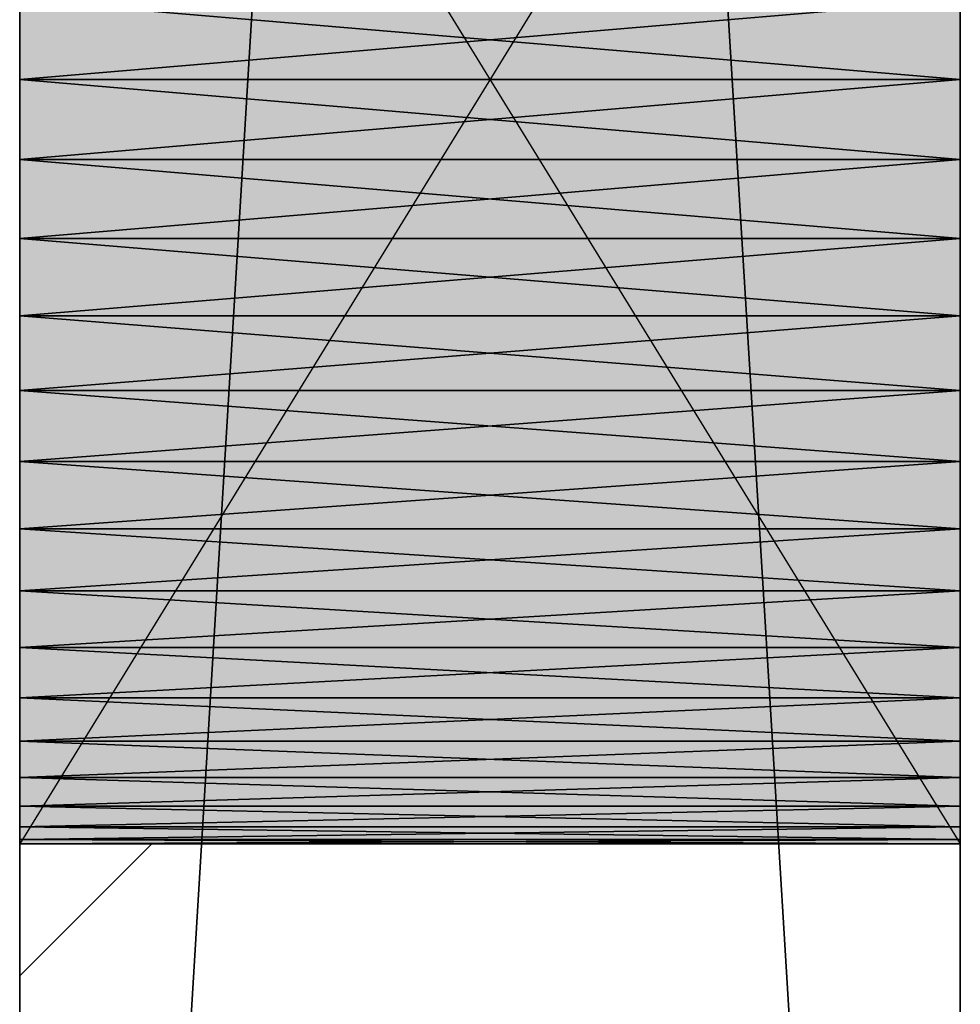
# Model space of a CAD drawing. Header units: millimetres. Extents: x 40580 to 559114, y -343730 to 81020.
# Tile 612 of 656: x 496413 to 496613, y -74560 to -74351. Entities that reach past the tile are written whole.
import ezdxf

# ---------------------------------------------------------------- set-up
doc = ezdxf.new("R2010")
doc.units = ezdxf.units.MM
doc.linetypes.add('______11', pattern=[500, 400, -50, 0, -50])
doc.linetypes.add('______5', pattern=[1100, 800, -100, 100, -100])
for name, color, linetype in [('_____________1', 7, 'Continuous'), ('___________________', 253, '______5'), ('__________________________', 22, 'Continuous')]:
    doc.layers.add(name, color=color, linetype=linetype)
doc.layers.add('Standard', color=7, linetype='Continuous', lineweight=25)

msp = doc.modelspace()

# ---------------------------------------------------------------- linework, layer by layer
at = {"layer": '_____________1', "color": 253, "linetype": '______5'}
msp.add_line((496413.23, -74554.36), (496441.32, -74526.26), dxfattribs=at)
at = {"layer": '___________________', "color": 253, "linetype": '______11'}
msp.add_line((496613.23, -83999.45), (496613.23, -58897.17), dxfattribs=at)
msp.add_line((496613.23, -83999.45), (496613.23, -58897.17), dxfattribs=at)
at = {"layer": '__________________________', "color": 92, "linetype": 'Continuous'}
for p, q in [((496413.23, -74201.26), (496413.23, -74526.26)), ((496613.23, -74201.26), (496413.23, -74526.26)), ((496413.23, -74201.26), (496613.23, -74526.26)), ((496613.23, -74526.26), (496613.23, -74201.26)), ((496413.23, -74526.26), (496613.23, -74526.26))]:
    msp.add_line(p, q, dxfattribs=at)
at = {"layer": 'Standard', "color": 3, "linetype": 'Continuous'}
for points in [[(496413.23, -74526.26), (496413.23, -74201.26), (496613.23, -74526.26)], [(496613.23, -74526.26), (496413.23, -74201.26), (496613.23, -74201.26)]]:
    msp.add_solid(points, dxfattribs=at)

# ---------------------------------------------------------------- meshes
at = {"layer": '_____________1', "color": 7, "linetype": 'Continuous'}
mesh = msp.add_polyface(dxfattribs=at)
corners = [(496413.23, -71863.76, -3800), (496413.23, -75163.76, -3800), (496413.23, -75163.76, -350), (496413.23, -71863.76, -350), (496413.23, -72422.71, -2353.79), (496413.23, -72418.31, -2370.22), (496413.23, -72412.21, -2386.09), (496413.23, -72404.49, -2401.25), (496413.23, -72395.23, -2415.52), (496413.23, -72384.52, -2428.73), (496413.23, -72372.49, -2440.76), (496413.23, -72359.28, -2451.47), (496413.23, -72345.01, -2460.73), (496413.23, -72329.86, -2468.45), (496413.23, -72313.98, -2474.55), (496413.23, -72297.55, -2478.95), (496413.23, -72280.75, -2481.61), (496413.23, -72263.76, -2482.5), (496413.23, -72246.78, -2481.61), (496413.23, -72229.98, -2478.95), (496413.23, -72213.55, -2474.55), (496413.23, -72197.67, -2468.45), (496413.23, -72182.51, -2460.73), (496413.23, -72168.25, -2451.47), (496413.23, -72155.03, -2440.76), (496413.23, -72143, -2428.73), (496413.23, -72132.3, -2415.52), (496413.23, -72123.03, -2401.25), (496413.23, -72115.31, -2386.09), (496413.23, -72109.21, -2370.22), (496413.23, -72104.81, -2353.79), (496413.23, -72102.15, -2336.99), (496413.23, -72101.26, -2320), (496413.23, -72102.15, -2303.01), (496413.23, -72104.81, -2286.21), (496413.23, -72109.21, -2269.78), (496413.23, -72115.31, -2253.91), (496413.23, -72123.03, -2238.75), (496413.23, -72132.3, -2224.48), (496413.23, -72143, -2211.27), (496413.23, -72155.03, -2199.24), (496413.23, -72168.25, -2188.53), (496413.23, -72182.51, -2179.27), (496413.23, -72197.67, -2171.55), (496413.23, -72213.55, -2165.45), (496413.23, -72229.98, -2161.05), (496413.23, -72246.78, -2158.39), (496413.23, -72263.76, -2157.5), (496413.23, -72280.75, -2158.39), (496413.23, -72297.55, -2161.05), (496413.23, -72313.98, -2165.45), (496413.23, -72329.86, -2171.55), (496413.23, -72345.01, -2179.27), (496413.23, -72359.28, -2188.53), (496413.23, -72372.49, -2199.24), (496413.23, -72384.52, -2211.27), (496413.23, -72395.23, -2224.48), (496413.23, -72404.49, -2238.75), (496413.23, -72412.21, -2253.91), (496413.23, -72418.31, -2269.78), (496413.23, -72422.71, -2286.21), (496413.23, -72425.37, -2303.01), (496413.23, -72426.26, -2320), (496413.23, -72425.37, -2336.99), (496413.23, -73022.71, -2353.79), (496413.23, -73018.31, -2370.22), (496413.23, -73012.21, -2386.09), (496413.23, -73004.49, -2401.25), (496413.23, -72995.23, -2415.52), (496413.23, -72984.52, -2428.73), (496413.23, -72972.49, -2440.76), (496413.23, -72959.28, -2451.47), (496413.23, -72945.01, -2460.73), (496413.23, -72929.86, -2468.45), (496413.23, -72913.98, -2474.55), (496413.23, -72897.55, -2478.95), (496413.23, -72880.75, -2481.61), (496413.23, -72863.76, -2482.5), (496413.23, -72846.78, -2481.61), (496413.23, -72829.98, -2478.95), (496413.23, -72813.55, -2474.55), (496413.23, -72797.67, -2468.45), (496413.23, -72782.51, -2460.73), (496413.23, -72768.25, -2451.47), (496413.23, -72755.03, -2440.76), (496413.23, -72743, -2428.73), (496413.23, -72732.3, -2415.52), (496413.23, -72723.03, -2401.25), (496413.23, -72715.31, -2386.09), (496413.23, -72709.21, -2370.22), (496413.23, -72704.81, -2353.79), (496413.23, -72702.15, -2336.99), (496413.23, -72701.26, -2320), (496413.23, -72702.15, -2303.01), (496413.23, -72704.81, -2286.21), (496413.23, -72709.21, -2269.78), (496413.23, -72715.31, -2253.91), (496413.23, -72723.03, -2238.75), (496413.23, -72732.3, -2224.48), (496413.23, -72743, -2211.27), (496413.23, -72755.03, -2199.24), (496413.23, -72768.25, -2188.53), (496413.23, -72782.51, -2179.27), (496413.23, -72797.67, -2171.55), (496413.23, -72813.55, -2165.45), (496413.23, -72829.98, -2161.05), (496413.23, -72846.78, -2158.39), (496413.23, -72863.76, -2157.5), (496413.23, -72880.75, -2158.39), (496413.23, -72897.55, -2161.05), (496413.23, -72913.98, -2165.45), (496413.23, -72929.86, -2171.55), (496413.23, -72945.01, -2179.27), (496413.23, -72959.28, -2188.53), (496413.23, -72972.49, -2199.24), (496413.23, -72984.52, -2211.27), (496413.23, -72995.23, -2224.48), (496413.23, -73004.49, -2238.75), (496413.23, -73012.21, -2253.91), (496413.23, -73018.31, -2269.78), (496413.23, -73022.71, -2286.21), (496413.23, -73025.37, -2303.01), (496413.23, -73026.26, -2320), (496413.23, -73025.37, -2336.99), (496413.23, -74522.71, -2353.79), (496413.23, -74518.31, -2370.22), (496413.23, -74512.21, -2386.09), (496413.23, -74504.49, -2401.25), (496413.23, -74495.23, -2415.52), (496413.23, -74484.52, -2428.73), (496413.23, -74472.49, -2440.76), (496413.23, -74459.28, -2451.47), (496413.23, -74445.01, -2460.73), (496413.23, -74429.86, -2468.45), (496413.23, -74413.98, -2474.55), (496413.23, -74397.55, -2478.95), (496413.23, -74380.75, -2481.61), (496413.23, -74363.76, -2482.5), (496413.23, -74346.78, -2481.61), (496413.23, -74329.98, -2478.95), (496413.23, -74313.55, -2474.55), (496413.23, -74297.67, -2468.45), (496413.23, -74282.51, -2460.73), (496413.23, -74268.25, -2451.47), (496413.23, -74255.03, -2440.76), (496413.23, -74243, -2428.73), (496413.23, -74232.3, -2415.52), (496413.23, -74223.03, -2401.25), (496413.23, -74215.31, -2386.09), (496413.23, -74209.21, -2370.22), (496413.23, -74204.81, -2353.79), (496413.23, -74202.15, -2336.99), (496413.23, -74201.26, -2320), (496413.23, -74202.15, -2303.01), (496413.23, -74204.81, -2286.21), (496413.23, -74209.21, -2269.78), (496413.23, -74215.31, -2253.91), (496413.23, -74223.03, -2238.75), (496413.23, -74232.3, -2224.48), (496413.23, -74243, -2211.27), (496413.23, -74255.03, -2199.24), (496413.23, -74268.25, -2188.53), (496413.23, -74282.51, -2179.27), (496413.23, -74297.67, -2171.55), (496413.23, -74313.55, -2165.45), (496413.23, -74329.98, -2161.05), (496413.23, -74346.78, -2158.39), (496413.23, -74363.76, -2157.5), (496413.23, -74380.75, -2158.39), (496413.23, -74397.55, -2161.05), (496413.23, -74413.98, -2165.45), (496413.23, -74429.86, -2171.55), (496413.23, -74445.01, -2179.27), (496413.23, -74459.28, -2188.53), (496413.23, -74472.49, -2199.24), (496413.23, -74484.52, -2211.27), (496413.23, -74495.23, -2224.48), (496413.23, -74504.49, -2238.75), (496413.23, -74512.21, -2253.91), (496413.23, -74518.31, -2269.78), (496413.23, -74522.71, -2286.21), (496413.23, -74525.37, -2303.01), (496413.23, -74526.26, -2320), (496413.23, -74525.37, -2336.99)]
mesh.append_faces([[corners[k] for k in face] for face in [(103, 3, 55), (2, 120, 166), (139, 123, 1), (80, 5, 1)]], dxfattribs={"vtx0": -1, "vtx1": -1, "vtx2": -1, "color": 7})
mesh.append_faces([[corners[k] for k in face] for face in [(4, 84, 85), (91, 63, 4), (92, 62, 63), (93, 59, 60), (62, 92, 93), (94, 55, 56), (59, 93, 94), (115, 2, 3), (121, 156, 157), (179, 1, 2), (122, 149, 150), (152, 121, 122), (1, 124, 125), (149, 122, 123), (84, 4, 5), (7, 0, 1)]], dxfattribs={"vtx0": -1, "vtx2": -1, "color": 7})
mesh.append_faces([[corners[k] for k in face] for face in [(85, 86, 4), (86, 87, 4), (87, 88, 4), (88, 89, 4), (89, 90, 4), (90, 91, 4), (91, 92, 63), (60, 61, 93), (61, 62, 93), (56, 57, 94), (57, 58, 94), (58, 59, 94), (94, 95, 55), (95, 96, 55), (96, 97, 55), (97, 98, 55), (98, 99, 55), (99, 100, 55), (100, 101, 55), (101, 102, 55), (102, 103, 55), (103, 104, 3), (104, 105, 3), (105, 106, 3), (106, 107, 3), (107, 108, 3), (108, 109, 3), (109, 110, 3), (110, 111, 3), (111, 112, 3), (112, 113, 3), (113, 114, 3), (114, 115, 3), (115, 116, 2), (116, 117, 2), (117, 118, 2), (118, 119, 2), (119, 120, 2), (120, 121, 157), (157, 158, 120), (158, 159, 120), (159, 160, 120), (160, 161, 120), (161, 162, 120), (162, 163, 120), (163, 164, 120), (164, 165, 120), (165, 166, 120), (166, 167, 2), (167, 168, 2), (168, 169, 2), (169, 170, 2), (170, 171, 2), (171, 172, 2), (172, 173, 2), (173, 174, 2), (174, 175, 2), (175, 176, 2), (176, 177, 2), (177, 178, 2), (178, 179, 2), (179, 180, 1), (180, 181, 1), (181, 182, 1), (182, 183, 1), (183, 124, 1), (150, 151, 122), (151, 152, 122), (152, 153, 121), (153, 154, 121), (154, 155, 121), (155, 156, 121), (125, 126, 1), (126, 127, 1), (127, 128, 1), (128, 129, 1), (129, 130, 1), (130, 131, 1), (131, 132, 1), (132, 133, 1), (133, 134, 1), (134, 135, 1), (135, 136, 1), (136, 137, 1), (137, 138, 1), (138, 139, 1), (139, 140, 123), (140, 141, 123), (141, 142, 123), (142, 143, 123), (143, 144, 123), (144, 145, 123), (145, 146, 123), (146, 147, 123), (147, 148, 123), (148, 149, 123), (123, 64, 1), (64, 65, 1), (65, 66, 1), (66, 67, 1), (67, 68, 1), (68, 69, 1), (69, 70, 1), (70, 71, 1), (71, 72, 1), (72, 73, 1), (73, 74, 1), (74, 75, 1), (75, 76, 1), (76, 77, 1), (77, 78, 1), (78, 79, 1), (79, 80, 1), (80, 81, 5), (81, 82, 5), (82, 83, 5), (83, 84, 5), (5, 6, 1), (6, 7, 1), (7, 8, 0), (8, 9, 0), (9, 10, 0), (10, 11, 0), (11, 12, 0), (12, 13, 0), (13, 14, 0), (14, 15, 0), (15, 16, 0), (16, 17, 0), (17, 18, 0), (18, 19, 0), (19, 20, 0), (20, 21, 0), (21, 22, 0), (22, 23, 0), (23, 24, 0), (24, 25, 0), (25, 26, 0), (26, 27, 0), (27, 28, 0), (28, 29, 0), (29, 30, 0), (30, 31, 0), (31, 32, 0), (32, 33, 0), (33, 34, 0), (3, 0, 34), (34, 35, 3), (35, 36, 3), (36, 37, 3), (37, 38, 3), (38, 39, 3), (39, 40, 3), (40, 41, 3), (41, 42, 3), (42, 43, 3), (43, 44, 3), (44, 45, 3), (45, 46, 3), (46, 47, 3), (47, 48, 3), (48, 49, 3), (49, 50, 3), (50, 51, 3), (51, 52, 3), (52, 53, 3), (53, 54, 3), (54, 55, 3)]], dxfattribs={"vtx1": -1, "vtx2": -1, "color": 7})
mesh = msp.add_polyface(dxfattribs=at)
corners = [(496613.23, -75163.76, -3800), (496413.23, -75163.76, -3800), (496413.23, -71863.76, -3800), (496613.23, -71863.76, -3800)]
mesh.append_faces([[corners[k] for k in face] for face in [(1, 2, 0)]], dxfattribs={"vtx1": -1, "color": 7})
mesh.append_faces([[corners[k] for k in face] for face in [(2, 3, 0)]], dxfattribs={"vtx2": -1, "color": 7})
mesh = msp.add_polyface(dxfattribs=at)
corners = [(496413.23, -75163.76, -350), (496613.23, -75163.76, -350), (496613.23, -71863.76, -350), (496413.23, -71863.76, -350)]
mesh.append_faces([[corners[k] for k in face] for face in [(1, 2, 0)]], dxfattribs={"vtx1": -1, "color": 7})
mesh.append_faces([[corners[k] for k in face] for face in [(2, 3, 0)]], dxfattribs={"vtx2": -1, "color": 7})
mesh = msp.add_polyface(dxfattribs=at)
corners = [(496613.23, -75163.76, -3800), (496613.23, -71863.76, -3800), (496613.23, -71863.76, -350), (496613.23, -75163.76, -350), (496613.23, -72418.31, -2269.78), (496613.23, -72412.21, -2253.91), (496613.23, -72404.49, -2238.75), (496613.23, -72395.23, -2224.48), (496613.23, -72384.52, -2211.27), (496613.23, -72372.49, -2199.24), (496613.23, -72359.28, -2188.53), (496613.23, -72345.01, -2179.27), (496613.23, -72329.86, -2171.55), (496613.23, -72313.98, -2165.45), (496613.23, -72297.55, -2161.05), (496613.23, -72280.75, -2158.39), (496613.23, -72263.76, -2157.5), (496613.23, -72246.78, -2158.39), (496613.23, -72229.98, -2161.05), (496613.23, -72213.55, -2165.45), (496613.23, -72197.67, -2171.55), (496613.23, -72182.51, -2179.27), (496613.23, -72168.25, -2188.53), (496613.23, -72155.03, -2199.24), (496613.23, -72143, -2211.27), (496613.23, -72132.3, -2224.48), (496613.23, -72123.03, -2238.75), (496613.23, -72115.31, -2253.91), (496613.23, -72109.21, -2269.78), (496613.23, -72104.81, -2286.21), (496613.23, -72102.15, -2303.01), (496613.23, -72101.26, -2320), (496613.23, -72102.15, -2336.99), (496613.23, -72104.81, -2353.79), (496613.23, -72109.21, -2370.22), (496613.23, -72115.31, -2386.09), (496613.23, -72123.03, -2401.25), (496613.23, -72132.3, -2415.52), (496613.23, -72143, -2428.73), (496613.23, -72155.03, -2440.76), (496613.23, -72168.25, -2451.47), (496613.23, -72182.51, -2460.73), (496613.23, -72197.67, -2468.45), (496613.23, -72213.55, -2474.55), (496613.23, -72229.98, -2478.95), (496613.23, -72246.78, -2481.61), (496613.23, -72263.76, -2482.5), (496613.23, -72280.75, -2481.61), (496613.23, -72297.55, -2478.95), (496613.23, -72313.98, -2474.55), (496613.23, -72329.86, -2468.45), (496613.23, -72345.01, -2460.73), (496613.23, -72359.28, -2451.47), (496613.23, -72372.49, -2440.76), (496613.23, -72384.52, -2428.73), (496613.23, -72395.23, -2415.52), (496613.23, -72404.49, -2401.25), (496613.23, -72412.21, -2386.09), (496613.23, -72418.31, -2370.22), (496613.23, -72422.71, -2353.79), (496613.23, -72425.37, -2336.99), (496613.23, -72426.26, -2320), (496613.23, -72425.37, -2303.01), (496613.23, -72422.71, -2286.21), (496613.23, -73018.31, -2269.78), (496613.23, -73012.21, -2253.91), (496613.23, -73004.49, -2238.75), (496613.23, -72995.23, -2224.48), (496613.23, -72984.52, -2211.27), (496613.23, -72972.49, -2199.24), (496613.23, -72959.28, -2188.53), (496613.23, -72945.01, -2179.27), (496613.23, -72929.86, -2171.55), (496613.23, -72913.98, -2165.45), (496613.23, -72897.55, -2161.05), (496613.23, -72880.75, -2158.39), (496613.23, -72863.76, -2157.5), (496613.23, -72846.78, -2158.39), (496613.23, -72829.98, -2161.05), (496613.23, -72813.55, -2165.45), (496613.23, -72797.67, -2171.55), (496613.23, -72782.51, -2179.27), (496613.23, -72768.25, -2188.53), (496613.23, -72755.03, -2199.24), (496613.23, -72743, -2211.27), (496613.23, -72732.3, -2224.48), (496613.23, -72723.03, -2238.75), (496613.23, -72715.31, -2253.91), (496613.23, -72709.21, -2269.78), (496613.23, -72704.81, -2286.21), (496613.23, -72702.15, -2303.01), (496613.23, -72701.26, -2320), (496613.23, -72702.15, -2336.99), (496613.23, -72704.81, -2353.79), (496613.23, -72709.21, -2370.22), (496613.23, -72715.31, -2386.09), (496613.23, -72723.03, -2401.25), (496613.23, -72732.3, -2415.52), (496613.23, -72743, -2428.73), (496613.23, -72755.03, -2440.76), (496613.23, -72768.25, -2451.47), (496613.23, -72782.51, -2460.73), (496613.23, -72797.67, -2468.45), (496613.23, -72813.55, -2474.55), (496613.23, -72829.98, -2478.95), (496613.23, -72846.78, -2481.61), (496613.23, -72863.76, -2482.5), (496613.23, -72880.75, -2481.61), (496613.23, -72897.55, -2478.95), (496613.23, -72913.98, -2474.55), (496613.23, -72929.86, -2468.45), (496613.23, -72945.01, -2460.73), (496613.23, -72959.28, -2451.47), (496613.23, -72972.49, -2440.76), (496613.23, -72984.52, -2428.73), (496613.23, -72995.23, -2415.52), (496613.23, -73004.49, -2401.25), (496613.23, -73012.21, -2386.09), (496613.23, -73018.31, -2370.22), (496613.23, -73022.71, -2353.79), (496613.23, -73025.37, -2336.99), (496613.23, -73026.26, -2320), (496613.23, -73025.37, -2303.01), (496613.23, -73022.71, -2286.21), (496613.23, -74518.31, -2269.78), (496613.23, -74512.21, -2253.91), (496613.23, -74504.49, -2238.75), (496613.23, -74495.23, -2224.48), (496613.23, -74484.52, -2211.27), (496613.23, -74472.49, -2199.24), (496613.23, -74459.28, -2188.53), (496613.23, -74445.01, -2179.27), (496613.23, -74429.86, -2171.55), (496613.23, -74413.98, -2165.45), (496613.23, -74397.55, -2161.05), (496613.23, -74380.75, -2158.39), (496613.23, -74363.76, -2157.5), (496613.23, -74346.78, -2158.39), (496613.23, -74329.98, -2161.05), (496613.23, -74313.55, -2165.45), (496613.23, -74297.67, -2171.55), (496613.23, -74282.51, -2179.27), (496613.23, -74268.25, -2188.53), (496613.23, -74255.03, -2199.24), (496613.23, -74243, -2211.27), (496613.23, -74232.3, -2224.48), (496613.23, -74223.03, -2238.75), (496613.23, -74215.31, -2253.91), (496613.23, -74209.21, -2269.78), (496613.23, -74204.81, -2286.21), (496613.23, -74202.15, -2303.01), (496613.23, -74201.26, -2320), (496613.23, -74202.15, -2336.99), (496613.23, -74204.81, -2353.79), (496613.23, -74209.21, -2370.22), (496613.23, -74215.31, -2386.09), (496613.23, -74223.03, -2401.25), (496613.23, -74232.3, -2415.52), (496613.23, -74243, -2428.73), (496613.23, -74255.03, -2440.76), (496613.23, -74268.25, -2451.47), (496613.23, -74282.51, -2460.73), (496613.23, -74297.67, -2468.45), (496613.23, -74313.55, -2474.55), (496613.23, -74329.98, -2478.95), (496613.23, -74346.78, -2481.61), (496613.23, -74363.76, -2482.5), (496613.23, -74380.75, -2481.61), (496613.23, -74397.55, -2478.95), (496613.23, -74413.98, -2474.55), (496613.23, -74429.86, -2468.45), (496613.23, -74445.01, -2460.73), (496613.23, -74459.28, -2451.47), (496613.23, -74472.49, -2440.76), (496613.23, -74484.52, -2428.73), (496613.23, -74495.23, -2415.52), (496613.23, -74504.49, -2401.25), (496613.23, -74512.21, -2386.09), (496613.23, -74518.31, -2370.22), (496613.23, -74522.71, -2353.79), (496613.23, -74525.37, -2336.99), (496613.23, -74526.26, -2320), (496613.23, -74525.37, -2303.01), (496613.23, -74522.71, -2286.21)]
mesh.append_faces([[corners[k] for k in face] for face in [(138, 65, 3), (0, 64, 164), (79, 5, 3), (0, 4, 101)]], dxfattribs={"vtx0": -1, "vtx1": -1, "vtx2": -1, "color": 7})
mesh.append_faces([[corners[k] for k in face] for face in [(0, 124, 125), (151, 64, 65), (90, 4, 5), (7, 2, 3), (30, 1, 2), (57, 0, 1)]], dxfattribs={"vtx0": -1, "vtx2": -1, "color": 7})
mesh.append_faces([[corners[k] for k in face] for face in [(3, 0, 125), (125, 126, 3), (126, 127, 3), (127, 128, 3), (128, 129, 3), (129, 130, 3), (130, 131, 3), (131, 132, 3), (132, 133, 3), (133, 134, 3), (134, 135, 3), (135, 136, 3), (136, 137, 3), (137, 138, 3), (138, 139, 65), (139, 140, 65), (140, 141, 65), (141, 142, 65), (142, 143, 65), (143, 144, 65), (144, 145, 65), (145, 146, 65), (146, 147, 65), (147, 148, 65), (148, 149, 65), (149, 150, 65), (150, 151, 65), (151, 152, 64), (152, 153, 64), (153, 154, 64), (154, 155, 64), (155, 156, 64), (156, 157, 64), (157, 158, 64), (158, 159, 64), (159, 160, 64), (160, 161, 64), (161, 162, 64), (162, 163, 64), (163, 164, 64), (164, 165, 0), (165, 166, 0), (166, 167, 0), (167, 168, 0), (168, 169, 0), (169, 170, 0), (170, 171, 0), (171, 172, 0), (172, 173, 0), (173, 174, 0), (174, 175, 0), (175, 176, 0), (176, 177, 0), (177, 178, 0), (178, 179, 0), (179, 180, 0), (180, 181, 0), (181, 182, 0), (182, 183, 0), (183, 124, 0), (65, 66, 3), (66, 67, 3), (67, 68, 3), (68, 69, 3), (69, 70, 3), (70, 71, 3), (71, 72, 3), (72, 73, 3), (73, 74, 3), (74, 75, 3), (75, 76, 3), (76, 77, 3), (77, 78, 3), (78, 79, 3), (79, 80, 5), (80, 81, 5), (81, 82, 5), (82, 83, 5), (83, 84, 5), (84, 85, 5), (85, 86, 5), (86, 87, 5), (87, 88, 5), (88, 89, 5), (89, 90, 5), (90, 91, 4), (91, 92, 4), (92, 93, 4), (93, 94, 4), (94, 95, 4), (95, 96, 4), (96, 97, 4), (97, 98, 4), (98, 99, 4), (99, 100, 4), (100, 101, 4), (101, 102, 0), (102, 103, 0), (103, 104, 0), (104, 105, 0), (105, 106, 0), (106, 107, 0), (107, 108, 0), (108, 109, 0), (109, 110, 0), (110, 111, 0), (111, 112, 0), (112, 113, 0), (113, 114, 0), (114, 115, 0), (115, 116, 0), (116, 117, 0), (117, 118, 0), (118, 119, 0), (119, 120, 0), (120, 121, 0), (121, 122, 0), (122, 123, 0), (123, 64, 0), (5, 6, 3), (6, 7, 3), (7, 8, 2), (8, 9, 2), (9, 10, 2), (10, 11, 2), (11, 12, 2), (12, 13, 2), (13, 14, 2), (14, 15, 2), (15, 16, 2), (16, 17, 2), (17, 18, 2), (18, 19, 2), (19, 20, 2), (20, 21, 2), (21, 22, 2), (22, 23, 2), (23, 24, 2), (24, 25, 2), (25, 26, 2), (26, 27, 2), (27, 28, 2), (28, 29, 2), (29, 30, 2), (30, 31, 1), (31, 32, 1), (32, 33, 1), (33, 34, 1), (34, 35, 1), (35, 36, 1), (36, 37, 1), (37, 38, 1), (38, 39, 1), (39, 40, 1), (40, 41, 1), (41, 42, 1), (42, 43, 1), (43, 44, 1), (44, 45, 1), (45, 46, 1), (46, 47, 1), (47, 48, 1), (48, 49, 1), (49, 50, 1), (50, 51, 1), (51, 52, 1), (52, 53, 1), (53, 54, 1), (54, 55, 1), (55, 56, 1), (56, 57, 1), (57, 58, 0), (58, 59, 0), (59, 60, 0), (60, 61, 0), (61, 62, 0), (62, 63, 0), (63, 4, 0)]], dxfattribs={"vtx1": -1, "vtx2": -1, "color": 7})
mesh = msp.add_polyface(dxfattribs=at)
corners = [(496613.23, -74363.76, -2482.5), (496613.23, -74346.78, -2481.61), (496413.23, -74346.78, -2481.61), (496413.23, -74363.76, -2482.5)]
mesh.append_faces([[corners[k] for k in face] for face in [(1, 2, 0)]], dxfattribs={"vtx1": -1, "color": 7})
mesh.append_faces([[corners[k] for k in face] for face in [(2, 3, 0)]], dxfattribs={"vtx2": -1, "color": 7})
mesh = msp.add_polyface(dxfattribs=at)
corners = [(496613.23, -74346.78, -2158.39), (496613.23, -74363.76, -2157.5), (496413.23, -74363.76, -2157.5), (496413.23, -74346.78, -2158.39)]
mesh.append_faces([[corners[k] for k in face] for face in [(1, 2, 0)]], dxfattribs={"vtx1": -1, "color": 7})
mesh.append_faces([[corners[k] for k in face] for face in [(2, 3, 0)]], dxfattribs={"vtx2": -1, "color": 7})
mesh = msp.add_polyface(dxfattribs=at)
corners = [(496613.23, -74380.75, -2481.61), (496613.23, -74363.76, -2482.5), (496413.23, -74363.76, -2482.5), (496413.23, -74380.75, -2481.61)]
mesh.append_faces([[corners[k] for k in face] for face in [(1, 2, 0)]], dxfattribs={"vtx1": -1, "color": 7})
mesh.append_faces([[corners[k] for k in face] for face in [(2, 3, 0)]], dxfattribs={"vtx2": -1, "color": 7})
mesh = msp.add_polyface(dxfattribs=at)
corners = [(496613.23, -74363.76, -2157.5), (496613.23, -74380.75, -2158.39), (496413.23, -74380.75, -2158.39), (496413.23, -74363.76, -2157.5)]
mesh.append_faces([[corners[k] for k in face] for face in [(1, 2, 0)]], dxfattribs={"vtx1": -1, "color": 7})
mesh.append_faces([[corners[k] for k in face] for face in [(2, 3, 0)]], dxfattribs={"vtx2": -1, "color": 7})
mesh = msp.add_polyface(dxfattribs=at)
corners = [(496613.23, -74397.55, -2478.95), (496613.23, -74380.75, -2481.61), (496413.23, -74380.75, -2481.61), (496413.23, -74397.55, -2478.95)]
mesh.append_faces([[corners[k] for k in face] for face in [(1, 2, 0)]], dxfattribs={"vtx1": -1, "color": 7})
mesh.append_faces([[corners[k] for k in face] for face in [(2, 3, 0)]], dxfattribs={"vtx2": -1, "color": 7})
mesh = msp.add_polyface(dxfattribs=at)
corners = [(496613.23, -74380.75, -2158.39), (496613.23, -74397.55, -2161.05), (496413.23, -74397.55, -2161.05), (496413.23, -74380.75, -2158.39)]
mesh.append_faces([[corners[k] for k in face] for face in [(1, 2, 0)]], dxfattribs={"vtx1": -1, "color": 7})
mesh.append_faces([[corners[k] for k in face] for face in [(2, 3, 0)]], dxfattribs={"vtx2": -1, "color": 7})
mesh = msp.add_polyface(dxfattribs=at)
corners = [(496613.23, -74413.98, -2474.55), (496613.23, -74397.55, -2478.95), (496413.23, -74397.55, -2478.95), (496413.23, -74413.98, -2474.55)]
mesh.append_faces([[corners[k] for k in face] for face in [(1, 2, 0)]], dxfattribs={"vtx1": -1, "color": 7})
mesh.append_faces([[corners[k] for k in face] for face in [(2, 3, 0)]], dxfattribs={"vtx2": -1, "color": 7})
mesh = msp.add_polyface(dxfattribs=at)
corners = [(496613.23, -74397.55, -2161.05), (496613.23, -74413.98, -2165.45), (496413.23, -74413.98, -2165.45), (496413.23, -74397.55, -2161.05)]
mesh.append_faces([[corners[k] for k in face] for face in [(1, 2, 0)]], dxfattribs={"vtx1": -1, "color": 7})
mesh.append_faces([[corners[k] for k in face] for face in [(2, 3, 0)]], dxfattribs={"vtx2": -1, "color": 7})
mesh = msp.add_polyface(dxfattribs=at)
corners = [(496613.23, -74429.86, -2468.45), (496613.23, -74413.98, -2474.55), (496413.23, -74413.98, -2474.55), (496413.23, -74429.86, -2468.45)]
mesh.append_faces([[corners[k] for k in face] for face in [(1, 2, 0)]], dxfattribs={"vtx1": -1, "color": 7})
mesh.append_faces([[corners[k] for k in face] for face in [(2, 3, 0)]], dxfattribs={"vtx2": -1, "color": 7})
mesh = msp.add_polyface(dxfattribs=at)
corners = [(496613.23, -74413.98, -2165.45), (496613.23, -74429.86, -2171.55), (496413.23, -74429.86, -2171.55), (496413.23, -74413.98, -2165.45)]
mesh.append_faces([[corners[k] for k in face] for face in [(1, 2, 0)]], dxfattribs={"vtx1": -1, "color": 7})
mesh.append_faces([[corners[k] for k in face] for face in [(2, 3, 0)]], dxfattribs={"vtx2": -1, "color": 7})
mesh = msp.add_polyface(dxfattribs=at)
corners = [(496613.23, -74445.01, -2460.73), (496613.23, -74429.86, -2468.45), (496413.23, -74429.86, -2468.45), (496413.23, -74445.01, -2460.73)]
mesh.append_faces([[corners[k] for k in face] for face in [(1, 2, 0)]], dxfattribs={"vtx1": -1, "color": 7})
mesh.append_faces([[corners[k] for k in face] for face in [(2, 3, 0)]], dxfattribs={"vtx2": -1, "color": 7})
mesh = msp.add_polyface(dxfattribs=at)
corners = [(496613.23, -74429.86, -2171.55), (496613.23, -74445.01, -2179.27), (496413.23, -74445.01, -2179.27), (496413.23, -74429.86, -2171.55)]
mesh.append_faces([[corners[k] for k in face] for face in [(1, 2, 0)]], dxfattribs={"vtx1": -1, "color": 7})
mesh.append_faces([[corners[k] for k in face] for face in [(2, 3, 0)]], dxfattribs={"vtx2": -1, "color": 7})
mesh = msp.add_polyface(dxfattribs=at)
corners = [(496613.23, -74459.28, -2451.47), (496613.23, -74445.01, -2460.73), (496413.23, -74445.01, -2460.73), (496413.23, -74459.28, -2451.47)]
mesh.append_faces([[corners[k] for k in face] for face in [(1, 2, 0)]], dxfattribs={"vtx1": -1, "color": 7})
mesh.append_faces([[corners[k] for k in face] for face in [(2, 3, 0)]], dxfattribs={"vtx2": -1, "color": 7})
mesh = msp.add_polyface(dxfattribs=at)
corners = [(496613.23, -74445.01, -2179.27), (496613.23, -74459.28, -2188.53), (496413.23, -74459.28, -2188.53), (496413.23, -74445.01, -2179.27)]
mesh.append_faces([[corners[k] for k in face] for face in [(1, 2, 0)]], dxfattribs={"vtx1": -1, "color": 7})
mesh.append_faces([[corners[k] for k in face] for face in [(2, 3, 0)]], dxfattribs={"vtx2": -1, "color": 7})
mesh = msp.add_polyface(dxfattribs=at)
corners = [(496613.23, -74472.49, -2440.76), (496613.23, -74459.28, -2451.47), (496413.23, -74459.28, -2451.47), (496413.23, -74472.49, -2440.76)]
mesh.append_faces([[corners[k] for k in face] for face in [(1, 2, 0)]], dxfattribs={"vtx1": -1, "color": 7})
mesh.append_faces([[corners[k] for k in face] for face in [(2, 3, 0)]], dxfattribs={"vtx2": -1, "color": 7})
mesh = msp.add_polyface(dxfattribs=at)
corners = [(496613.23, -74459.28, -2188.53), (496613.23, -74472.49, -2199.24), (496413.23, -74472.49, -2199.24), (496413.23, -74459.28, -2188.53)]
mesh.append_faces([[corners[k] for k in face] for face in [(1, 2, 0)]], dxfattribs={"vtx1": -1, "color": 7})
mesh.append_faces([[corners[k] for k in face] for face in [(2, 3, 0)]], dxfattribs={"vtx2": -1, "color": 7})
mesh = msp.add_polyface(dxfattribs=at)
corners = [(496613.23, -74484.52, -2428.73), (496613.23, -74472.49, -2440.76), (496413.23, -74472.49, -2440.76), (496413.23, -74484.52, -2428.73)]
mesh.append_faces([[corners[k] for k in face] for face in [(1, 2, 0)]], dxfattribs={"vtx1": -1, "color": 7})
mesh.append_faces([[corners[k] for k in face] for face in [(2, 3, 0)]], dxfattribs={"vtx2": -1, "color": 7})
mesh = msp.add_polyface(dxfattribs=at)
corners = [(496613.23, -74472.49, -2199.24), (496613.23, -74484.52, -2211.27), (496413.23, -74484.52, -2211.27), (496413.23, -74472.49, -2199.24)]
mesh.append_faces([[corners[k] for k in face] for face in [(1, 2, 0)]], dxfattribs={"vtx1": -1, "color": 7})
mesh.append_faces([[corners[k] for k in face] for face in [(2, 3, 0)]], dxfattribs={"vtx2": -1, "color": 7})
mesh = msp.add_polyface(dxfattribs=at)
corners = [(496613.23, -74495.23, -2415.52), (496613.23, -74484.52, -2428.73), (496413.23, -74484.52, -2428.73), (496413.23, -74495.23, -2415.52)]
mesh.append_faces([[corners[k] for k in face] for face in [(1, 2, 0)]], dxfattribs={"vtx1": -1, "color": 7})
mesh.append_faces([[corners[k] for k in face] for face in [(2, 3, 0)]], dxfattribs={"vtx2": -1, "color": 7})
mesh = msp.add_polyface(dxfattribs=at)
corners = [(496613.23, -74484.52, -2211.27), (496613.23, -74495.23, -2224.48), (496413.23, -74495.23, -2224.48), (496413.23, -74484.52, -2211.27)]
mesh.append_faces([[corners[k] for k in face] for face in [(1, 2, 0)]], dxfattribs={"vtx1": -1, "color": 7})
mesh.append_faces([[corners[k] for k in face] for face in [(2, 3, 0)]], dxfattribs={"vtx2": -1, "color": 7})
mesh = msp.add_polyface(dxfattribs=at)
corners = [(496613.23, -74504.49, -2401.25), (496613.23, -74495.23, -2415.52), (496413.23, -74495.23, -2415.52), (496413.23, -74504.49, -2401.25)]
mesh.append_faces([[corners[k] for k in face] for face in [(1, 2, 0)]], dxfattribs={"vtx1": -1, "color": 7})
mesh.append_faces([[corners[k] for k in face] for face in [(2, 3, 0)]], dxfattribs={"vtx2": -1, "color": 7})
mesh = msp.add_polyface(dxfattribs=at)
corners = [(496613.23, -74495.23, -2224.48), (496613.23, -74504.49, -2238.75), (496413.23, -74504.49, -2238.75), (496413.23, -74495.23, -2224.48)]
mesh.append_faces([[corners[k] for k in face] for face in [(1, 2, 0)]], dxfattribs={"vtx1": -1, "color": 7})
mesh.append_faces([[corners[k] for k in face] for face in [(2, 3, 0)]], dxfattribs={"vtx2": -1, "color": 7})
mesh = msp.add_polyface(dxfattribs=at)
corners = [(496613.23, -74512.21, -2386.09), (496613.23, -74504.49, -2401.25), (496413.23, -74504.49, -2401.25), (496413.23, -74512.21, -2386.09)]
mesh.append_faces([[corners[k] for k in face] for face in [(1, 2, 0)]], dxfattribs={"vtx1": -1, "color": 7})
mesh.append_faces([[corners[k] for k in face] for face in [(2, 3, 0)]], dxfattribs={"vtx2": -1, "color": 7})
mesh = msp.add_polyface(dxfattribs=at)
corners = [(496613.23, -74504.49, -2238.75), (496613.23, -74512.21, -2253.91), (496413.23, -74512.21, -2253.91), (496413.23, -74504.49, -2238.75)]
mesh.append_faces([[corners[k] for k in face] for face in [(1, 2, 0)]], dxfattribs={"vtx1": -1, "color": 7})
mesh.append_faces([[corners[k] for k in face] for face in [(2, 3, 0)]], dxfattribs={"vtx2": -1, "color": 7})
mesh = msp.add_polyface(dxfattribs=at)
corners = [(496613.23, -74518.31, -2370.22), (496613.23, -74512.21, -2386.09), (496413.23, -74512.21, -2386.09), (496413.23, -74518.31, -2370.22)]
mesh.append_faces([[corners[k] for k in face] for face in [(1, 2, 0)]], dxfattribs={"vtx1": -1, "color": 7})
mesh.append_faces([[corners[k] for k in face] for face in [(2, 3, 0)]], dxfattribs={"vtx2": -1, "color": 7})
mesh = msp.add_polyface(dxfattribs=at)
corners = [(496613.23, -74512.21, -2253.91), (496613.23, -74518.31, -2269.78), (496413.23, -74518.31, -2269.78), (496413.23, -74512.21, -2253.91)]
mesh.append_faces([[corners[k] for k in face] for face in [(1, 2, 0)]], dxfattribs={"vtx1": -1, "color": 7})
mesh.append_faces([[corners[k] for k in face] for face in [(2, 3, 0)]], dxfattribs={"vtx2": -1, "color": 7})
mesh = msp.add_polyface(dxfattribs=at)
corners = [(496613.23, -74522.71, -2353.79), (496613.23, -74518.31, -2370.22), (496413.23, -74518.31, -2370.22), (496413.23, -74522.71, -2353.79)]
mesh.append_faces([[corners[k] for k in face] for face in [(1, 2, 0)]], dxfattribs={"vtx1": -1, "color": 7})
mesh.append_faces([[corners[k] for k in face] for face in [(2, 3, 0)]], dxfattribs={"vtx2": -1, "color": 7})
mesh = msp.add_polyface(dxfattribs=at)
corners = [(496613.23, -74518.31, -2269.78), (496613.23, -74522.71, -2286.21), (496413.23, -74522.71, -2286.21), (496413.23, -74518.31, -2269.78)]
mesh.append_faces([[corners[k] for k in face] for face in [(1, 2, 0)]], dxfattribs={"vtx1": -1, "color": 7})
mesh.append_faces([[corners[k] for k in face] for face in [(2, 3, 0)]], dxfattribs={"vtx2": -1, "color": 7})
mesh = msp.add_polyface(dxfattribs=at)
corners = [(496613.23, -74525.37, -2336.99), (496613.23, -74522.71, -2353.79), (496413.23, -74522.71, -2353.79), (496413.23, -74525.37, -2336.99)]
mesh.append_faces([[corners[k] for k in face] for face in [(1, 2, 0)]], dxfattribs={"vtx1": -1, "color": 7})
mesh.append_faces([[corners[k] for k in face] for face in [(2, 3, 0)]], dxfattribs={"vtx2": -1, "color": 7})
mesh = msp.add_polyface(dxfattribs=at)
corners = [(496613.23, -74522.71, -2286.21), (496613.23, -74525.37, -2303.01), (496413.23, -74525.37, -2303.01), (496413.23, -74522.71, -2286.21)]
mesh.append_faces([[corners[k] for k in face] for face in [(1, 2, 0)]], dxfattribs={"vtx1": -1, "color": 7})
mesh.append_faces([[corners[k] for k in face] for face in [(2, 3, 0)]], dxfattribs={"vtx2": -1, "color": 7})
mesh = msp.add_polyface(dxfattribs=at)
corners = [(496613.23, -74526.26, -2320), (496613.23, -74525.37, -2336.99), (496413.23, -74525.37, -2336.99), (496413.23, -74526.26, -2320)]
mesh.append_faces([[corners[k] for k in face] for face in [(1, 2, 0)]], dxfattribs={"vtx1": -1, "color": 7})
mesh.append_faces([[corners[k] for k in face] for face in [(2, 3, 0)]], dxfattribs={"vtx2": -1, "color": 7})
mesh = msp.add_polyface(dxfattribs=at)
corners = [(496613.23, -74525.37, -2303.01), (496613.23, -74526.26, -2320), (496413.23, -74526.26, -2320), (496413.23, -74525.37, -2303.01)]
mesh.append_faces([[corners[k] for k in face] for face in [(1, 2, 0)]], dxfattribs={"vtx1": -1, "color": 7})
mesh.append_faces([[corners[k] for k in face] for face in [(2, 3, 0)]], dxfattribs={"vtx2": -1, "color": 7})

doc.saveas('drawing.dxf')
